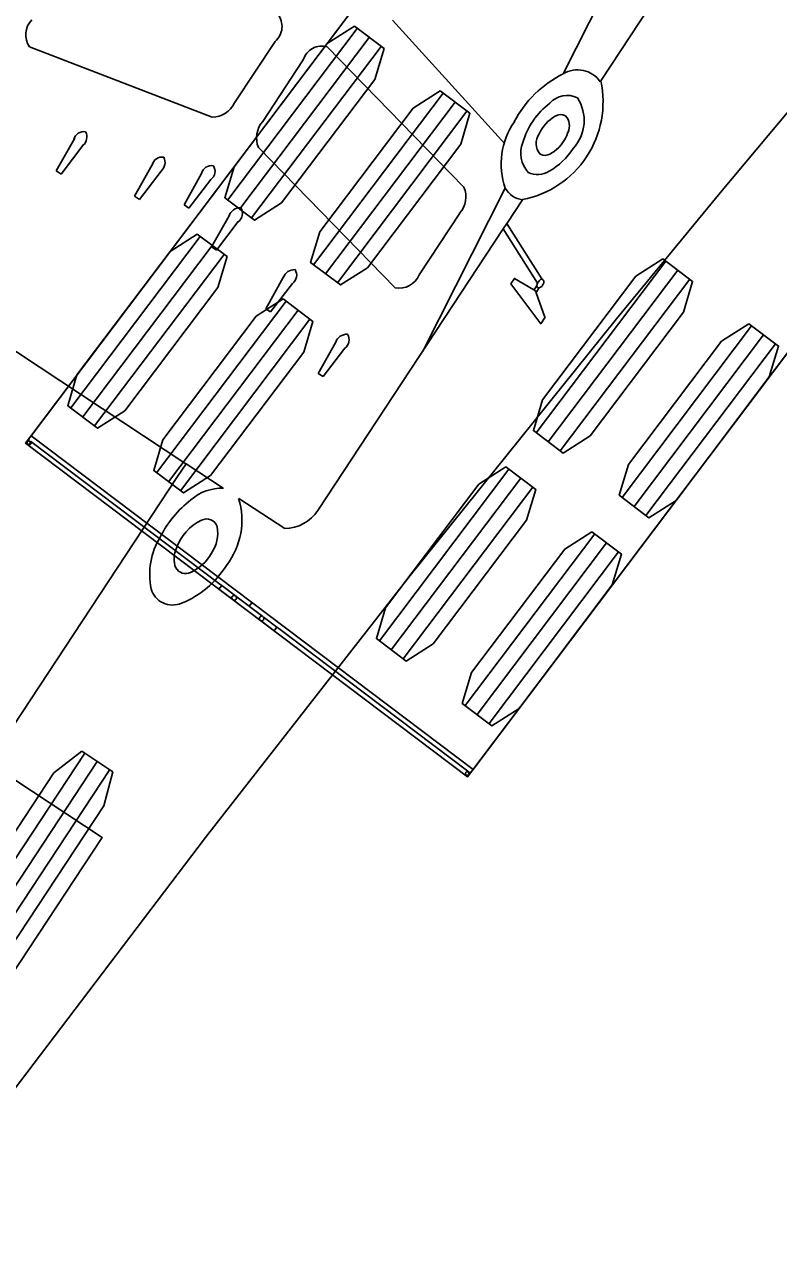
# Model space of a CAD drawing. Extents: x 973688 to 979179, y 703586 to 707602.
# Drawn here: x 973967.54 to 973979.12, y 707214.28 to 707232.89 of the extents above; entities that cross this region are included whole.
import ezdxf

# ---------------------------------------------------------------- set-up
doc = ezdxf.new("R2010")
doc.units = 0
doc.layers.add('0-NPLT', color=7, linetype='Continuous')
doc.layers.add('NO PLOT', color=7, linetype='Continuous')

msp = doc.modelspace()

# ---------------------------------------------------------------- linework, layer by layer
at = {"layer": '0-NPLT'}
for p, q in [((973975.815, 707232.128), (973978.266, 707236.971)), ((973975.815, 707232.128), (973978.266, 707236.971)), ((973972.656, 707232.826), (973970.668, 707230.192)), ((973972.656, 707232.826), (973970.668, 707230.192)), ((973973.198, 707232.95), (973974.919, 707231.054)), ((973973.198, 707232.95), (973974.919, 707231.054)), ((973971.394, 707232.626), (973970.772, 707231.682)), ((973971.394, 707232.626), (973970.772, 707231.682)), ((973972.839, 707232.688), (973970.851, 707230.054)), ((973972.839, 707232.688), (973970.851, 707230.054)), ((973970.43, 707231.464), (973967.624, 707232.541)), ((973970.43, 707231.464), (973967.624, 707232.541)), ((973973.022, 707232.55), (973971.034, 707229.916)), ((973973.022, 707232.55), (973971.034, 707229.916)), ((973974.293, 707230.388), (973972.196, 707232.542)), ((973974.293, 707230.388), (973972.196, 707232.542)), ((973971.827, 707232.341), (973971.205, 707231.397)), ((973971.827, 707232.341), (973971.205, 707231.397)), ((973973.973, 707231.832), (973971.985, 707229.198)), ((973973.973, 707231.832), (973971.985, 707229.198)), ((973974.156, 707231.694), (973972.168, 707229.06)), ((973974.156, 707231.694), (973972.168, 707229.06)), ((973974.339, 707231.556), (973972.351, 707228.922)), ((973974.339, 707231.556), (973972.351, 707228.922)), ((973968.037, 707230.639), (973968.32, 707231.141)), ((973968.037, 707230.639), (973968.32, 707231.141)), ((973968.461, 707231.048), (973968.112, 707230.589)), ((973968.461, 707231.048), (973968.112, 707230.589)), ((973971.139, 707230.997), (973973.237, 707228.844)), ((973971.139, 707230.997), (973973.237, 707228.844)), ((973968.112, 707230.589), (973968.037, 707230.639)), ((973968.112, 707230.589), (973968.037, 707230.639)), ((973969.238, 707230.248), (973969.508, 707230.729)), ((973969.238, 707230.248), (973969.508, 707230.729)), ((973969.648, 707230.636), (973969.313, 707230.199)), ((973969.648, 707230.636), (973969.313, 707230.199)), ((973969.998, 707230.117), (973970.267, 707230.598)), ((973969.998, 707230.117), (973970.267, 707230.598)), ((973970.408, 707230.505), (973970.073, 707230.068)), ((973970.408, 707230.505), (973970.073, 707230.068)), ((973973.66, 707227.869), (973974.927, 707230.373)), ((973973.66, 707227.869), (973974.927, 707230.373)), ((973969.313, 707230.199), (973969.238, 707230.248)), ((973969.313, 707230.199), (973969.238, 707230.248)), ((973970.073, 707230.068), (973969.998, 707230.117)), ((973970.073, 707230.068), (973969.998, 707230.117)), ((973970.418, 707229.471), (973970.688, 707229.951)), ((973970.418, 707229.471), (973970.688, 707229.951)), ((973970.828, 707229.859), (973970.493, 707229.421)), ((973970.828, 707229.859), (973970.493, 707229.421)), ((973973.606, 707229.044), (973974.228, 707229.988)), ((973973.606, 707229.044), (973974.228, 707229.988)), ((973974.897, 707229.748), (973974.953, 707229.832)), ((973974.897, 707229.748), (973974.953, 707229.832)), ((973970.247, 707229.633), (973968.259, 707226.999)), ((973970.247, 707229.633), (973968.259, 707226.999)), ((973970.43, 707229.495), (973968.442, 707226.861)), ((973970.43, 707229.495), (973968.442, 707226.861)), ((973970.493, 707229.421), (973970.418, 707229.471)), ((973970.493, 707229.421), (973970.418, 707229.471)), ((973970.613, 707229.357), (973968.625, 707226.723)), ((973970.613, 707229.357), (973968.625, 707226.723)), ((973977.392, 707229.252), (973975.404, 707226.618)), ((973977.392, 707229.252), (973975.404, 707226.618)), ((973977.575, 707229.114), (973975.587, 707226.48)), ((973977.575, 707229.114), (973975.587, 707226.48)), ((973971.251, 707228.522), (973971.52, 707229.003)), ((973971.251, 707228.522), (973971.52, 707229.003)), ((973971.661, 707228.91), (973971.326, 707228.473)), ((973971.661, 707228.91), (973971.326, 707228.473)), ((973977.758, 707228.976), (973975.77, 707226.342)), ((973977.758, 707228.976), (973975.77, 707226.342)), ((973975.368, 707228.81), (973975.393, 707228.796)), ((973975.368, 707228.81), (973975.393, 707228.796)), ((973975.393, 707228.796), (973975.402, 707228.77)), ((973975.393, 707228.796), (973975.402, 707228.77)), ((973970.027, 707226.144), (973966.411, 707228.526)), ((973970.027, 707226.144), (973966.411, 707228.526)), ((973971.564, 707228.639), (973969.576, 707226.005)), ((973971.564, 707228.639), (973969.576, 707226.005)), ((973971.326, 707228.473), (973971.251, 707228.522)), ((973971.326, 707228.473), (973971.251, 707228.522)), ((973971.747, 707228.501), (973969.759, 707225.867)), ((973971.747, 707228.501), (973969.759, 707225.867)), ((973971.93, 707228.363), (973969.942, 707225.729)), ((973971.93, 707228.363), (973969.942, 707225.729)), ((973978.709, 707228.258), (973976.721, 707225.624)), ((973978.709, 707228.258), (973976.721, 707225.624)), ((973972.055, 707227.53), (973972.325, 707228.011)), ((973972.055, 707227.53), (973972.325, 707228.011)), ((973978.892, 707228.12), (973976.904, 707225.486)), ((973978.892, 707228.12), (973976.904, 707225.486)), ((973979.075, 707227.982), (973977.087, 707225.348)), ((973979.075, 707227.982), (973977.087, 707225.348)), ((973972.465, 707227.918), (973972.13, 707227.481)), ((973972.465, 707227.918), (973972.13, 707227.481)), ((973972.13, 707227.481), (973972.055, 707227.53)), ((973972.13, 707227.481), (973972.055, 707227.53)), ((973974.434, 707221.451), (973967.649, 707226.571)), ((973974.434, 707221.451), (973967.649, 707226.571)), ((973974.983, 707226.059), (973972.995, 707223.425)), ((973974.983, 707226.059), (973972.995, 707223.425)), ((973975.166, 707225.921), (973973.178, 707223.287)), ((973975.166, 707225.921), (973973.178, 707223.287)), ((973975.349, 707225.783), (973973.361, 707223.149)), ((973975.349, 707225.783), (973973.361, 707223.149)), ((973976.3, 707225.065), (973974.312, 707222.431)), ((973976.3, 707225.065), (973974.312, 707222.431)), ((973976.483, 707224.927), (973974.495, 707222.293)), ((973976.483, 707224.927), (973974.495, 707222.293)), ((973976.666, 707224.789), (973974.678, 707222.155)), ((973976.666, 707224.789), (973974.678, 707222.155)), ((973970.787, 707224.115), (973970.575, 707224.275)), ((973970.787, 707224.115), (973970.575, 707224.275)), ((973970.999, 707223.955), (973971.041, 707224.011)), ((973970.999, 707223.955), (973971.041, 707224.011)), ((973971.423, 707223.635), (973971.211, 707223.795)), ((973971.423, 707223.635), (973971.211, 707223.795)), ((973968.473, 707221.699), (973966.456, 707218.637)), ((973968.473, 707221.699), (973966.456, 707218.637)), ((973968.665, 707221.573), (973966.648, 707218.511)), ((973968.665, 707221.573), (973966.648, 707218.511)), ((973968.856, 707221.447), (973966.839, 707218.385)), ((973968.856, 707221.447), (973966.839, 707218.385))]:
    msp.add_line(p, q, dxfattribs=at)
for points in [[(974067.075, 707344.234), (973974.349, 707221.338), (973967.564, 707226.458), (973967.646, 707226.567), (973967.646, 707226.567)], [(974067.075, 707344.234), (973974.349, 707221.338), (973967.564, 707226.458), (973967.646, 707226.567), (973967.646, 707226.567)], [(973967.646, 707226.567), (974034.216, 707314.792)], [(973967.646, 707226.567), (974034.216, 707314.792)], [(973974.373, 707221.408), (973974.391, 707221.395), (973974.433, 707221.451), (973977.848, 707225.975), (974006.275, 707263.644), (974002.882, 707266.204), (973999.49, 707268.764), (973971.063, 707231.095), (973967.65, 707226.571), (973967.607, 707226.514), (973967.624, 707226.501)], [(973974.373, 707221.408), (973974.391, 707221.395), (973974.433, 707221.451), (973977.848, 707225.975), (974006.275, 707263.644), (974002.882, 707266.204), (973999.49, 707268.764), (973971.063, 707231.095), (973967.65, 707226.571), (973967.607, 707226.514), (973967.624, 707226.501)], [(974002.6, 707255.116), (974000.766, 707253.572), (973998.953, 707251.996), (973997.161, 707250.388), (973995.374, 707248.736), (973993.577, 707247.022), (973991.8, 707245.277), (973990.042, 707243.501), (973988.303, 707241.694), (973986.582, 707239.859), (973984.878, 707237.996), (973983.19, 707236.106), (973981.518, 707234.191), (973979.86, 707232.25), (973978.228, 707230.304), (973976.634, 707228.366), (973973.469, 707224.427), (973970.327, 707220.403), (973967.161, 707216.239), (973964.044, 707212.029)], [(974002.6, 707255.116), (974000.766, 707253.572), (973998.953, 707251.996), (973997.161, 707250.388), (973995.374, 707248.736), (973993.577, 707247.022), (973991.8, 707245.277), (973990.042, 707243.501), (973988.303, 707241.694), (973986.582, 707239.859), (973984.878, 707237.996), (973983.19, 707236.106), (973981.518, 707234.191), (973979.86, 707232.25), (973978.228, 707230.304), (973976.634, 707228.366), (973973.469, 707224.427), (973970.327, 707220.403), (973967.161, 707216.239), (973964.044, 707212.029)], [(973978.949, 707235.898), (973976.394, 707232.019)], [(973978.949, 707235.898), (973976.394, 707232.019)], [(973975.191, 707230.194), (973974.957, 707229.838), (973974.958, 707229.823), (973975.486, 707228.979)], [(973975.191, 707230.194), (973974.957, 707229.838), (973974.958, 707229.823), (973975.486, 707228.979)], [(973975.449, 707228.843), (973975.402, 707228.771), (973975.403, 707228.768), (973975.537, 707228.394), (973975.538, 707228.391), (973975.472, 707228.292), (973975.471, 707228.293), (973975.011, 707228.903), (973975.068, 707228.989), (973975.367, 707228.811), (973975.369, 707228.811), (973975.412, 707228.878), (973975.413, 707228.879), (973975.413, 707228.879), (973975.423, 707228.917), (973975.423, 707228.917), (973974.897, 707229.748), (973972.05, 707225.425)], [(973975.449, 707228.843), (973975.402, 707228.771), (973975.403, 707228.768), (973975.537, 707228.394), (973975.538, 707228.391), (973975.472, 707228.292), (973975.471, 707228.293), (973975.011, 707228.903), (973975.068, 707228.989), (973975.367, 707228.811), (973975.369, 707228.811), (973975.412, 707228.878), (973975.413, 707228.879), (973975.413, 707228.879), (973975.423, 707228.917), (973975.423, 707228.917), (973974.897, 707229.748), (973972.05, 707225.425)], [(973970.6, 707225.766), (973970.028, 707226.144), (973969.896, 707225.945), (973964.196, 707217.292), (973962.388, 707218.483), (973960.58, 707219.674), (973966.28, 707228.327), (973966.41, 707228.527), (973965.837, 707228.904)], [(973970.6, 707225.766), (973970.028, 707226.144), (973969.896, 707225.945), (973964.196, 707217.292), (973962.388, 707218.483), (973960.58, 707219.674), (973966.28, 707228.327), (973966.41, 707228.527), (973965.837, 707228.904)], [(973967.643, 707226.487), (973967.644, 707226.486), (973970.546, 707224.296), (973970.575, 707224.275), (973970.533, 707224.219), (973970.533, 707224.218), (973970.747, 707224.057)], [(973967.643, 707226.487), (973967.644, 707226.486), (973970.546, 707224.296), (973970.575, 707224.275), (973970.533, 707224.219), (973970.533, 707224.218), (973970.747, 707224.057)], [(973971.542, 707225.147), (973970.836, 707225.611)], [(973971.542, 707225.147), (973970.836, 707225.611)], [(973939.608, 707176.215), (973939.626, 707176.203), (973939.665, 707176.262), (973942.783, 707180.994), (973968.743, 707220.404), (973965.193, 707222.742), (973961.644, 707225.08), (973935.685, 707185.67), (973932.568, 707180.937), (973932.529, 707180.878), (973932.547, 707180.866)], [(973939.608, 707176.215), (973939.626, 707176.203), (973939.665, 707176.262), (973942.783, 707180.994), (973968.743, 707220.404), (973965.193, 707222.742), (973961.644, 707225.08), (973935.685, 707185.67), (973932.568, 707180.937), (973932.529, 707180.878), (973932.547, 707180.866)], [(973970.792, 707224.111), (973971.208, 707223.797)], [(973970.792, 707224.111), (973971.208, 707223.797)], [(973971.166, 707223.74), (973971.379, 707223.579), (973971.381, 707223.579), (973971.423, 707223.635), (973971.451, 707223.613), (973974.353, 707221.423), (973974.354, 707221.423)], [(973971.166, 707223.74), (973971.379, 707223.579), (973971.381, 707223.579), (973971.423, 707223.635), (973971.451, 707223.613), (973974.353, 707221.423), (973974.354, 707221.423)]]:
    msp.add_lwpolyline(points, dxfattribs=at)
for points in [[(973972.611, 707232.86), (973973.067, 707232.516), (973972.927, 707232.043), (973971.495, 707230.146), (973971.08, 707229.881), (973970.623, 707230.226), (973970.764, 707230.699), (973972.195, 707232.595)], [(973972.611, 707232.86), (973973.067, 707232.516), (973972.927, 707232.043), (973971.495, 707230.146), (973971.08, 707229.881), (973970.623, 707230.226), (973970.764, 707230.699), (973972.195, 707232.595)], [(973973.928, 707231.866), (973974.384, 707231.522), (973974.244, 707231.049), (973972.812, 707229.152), (973972.397, 707228.888), (973971.94, 707229.232), (973972.081, 707229.705), (973973.512, 707231.601)], [(973973.928, 707231.866), (973974.384, 707231.522), (973974.244, 707231.049), (973972.812, 707229.152), (973972.397, 707228.888), (973971.94, 707229.232), (973972.081, 707229.705), (973973.512, 707231.601)], [(973970.201, 707229.667), (973970.658, 707229.323), (973970.517, 707228.85), (973969.086, 707226.954), (973968.67, 707226.689), (973968.213, 707227.033), (973968.354, 707227.506), (973969.785, 707229.402)], [(973970.201, 707229.667), (973970.658, 707229.323), (973970.517, 707228.85), (973969.086, 707226.954), (973968.67, 707226.689), (973968.213, 707227.033), (973968.354, 707227.506), (973969.785, 707229.402)], [(973977.347, 707229.286), (973977.803, 707228.941), (973977.663, 707228.469), (973976.231, 707226.572), (973975.816, 707226.307), (973975.359, 707226.652), (973975.5, 707227.124), (973976.931, 707229.021)], [(973977.347, 707229.286), (973977.803, 707228.941), (973977.663, 707228.469), (973976.231, 707226.572), (973975.816, 707226.307), (973975.359, 707226.652), (973975.5, 707227.124), (973976.931, 707229.021)], [(973971.518, 707228.673), (973971.975, 707228.329), (973971.834, 707227.856), (973970.403, 707225.96), (973969.987, 707225.695), (973969.531, 707226.039), (973969.671, 707226.512), (973971.103, 707228.408)], [(973971.518, 707228.673), (973971.975, 707228.329), (973971.834, 707227.856), (973970.403, 707225.96), (973969.987, 707225.695), (973969.531, 707226.039), (973969.671, 707226.512), (973971.103, 707228.408)], [(973978.664, 707228.292), (973979.121, 707227.948), (973978.98, 707227.475), (973977.549, 707225.578), (973977.133, 707225.313), (973976.676, 707225.658), (973976.817, 707226.131), (973978.248, 707228.027)], [(973978.664, 707228.292), (973979.121, 707227.948), (973978.98, 707227.475), (973977.549, 707225.578), (973977.133, 707225.313), (973976.676, 707225.658), (973976.817, 707226.131), (973978.248, 707228.027)], [(973974.937, 707226.093), (973975.394, 707225.749), (973975.253, 707225.276), (973973.822, 707223.379), (973973.406, 707223.114), (973972.95, 707223.459), (973973.09, 707223.932), (973974.522, 707225.828)], [(973974.937, 707226.093), (973975.394, 707225.749), (973975.253, 707225.276), (973973.822, 707223.379), (973973.406, 707223.114), (973972.95, 707223.459), (973973.09, 707223.932), (973974.522, 707225.828)], [(973976.254, 707225.099), (973976.711, 707224.755), (973976.57, 707224.282), (973975.139, 707222.386), (973974.723, 707222.121), (973974.267, 707222.465), (973974.407, 707222.938), (973975.839, 707224.834)], [(973976.254, 707225.099), (973976.711, 707224.755), (973976.57, 707224.282), (973975.139, 707222.386), (973974.723, 707222.121), (973974.267, 707222.465), (973974.407, 707222.938), (973975.839, 707224.834)], [(973968.426, 707221.731), (973968.903, 707221.416), (973968.765, 707220.892), (973967.313, 707218.688), (973966.886, 707218.354), (973966.409, 707218.669), (973966.547, 707219.192), (973967.999, 707221.397)], [(973968.426, 707221.731), (973968.903, 707221.416), (973968.765, 707220.892), (973967.313, 707218.688), (973966.886, 707218.354), (973966.409, 707218.669), (973966.547, 707219.192), (973967.999, 707221.397)]]:
    msp.add_lwpolyline(points, close=True, dxfattribs=at)
for centre in [(973967.613, 707226.467), (973967.613, 707226.467), (973974.343, 707221.388), (973974.343, 707221.388)]:
    msp.add_circle(centre, 0.0266, dxfattribs=at)
for centre, radius, start, end in [((973771.826, 707378.695), 234.852, 318.71735, 332.40041), ((973771.826, 707378.695), 234.852, 318.71735, 332.40041), ((973971.205, 707232.855), 0.296, 309.6107, 39.9084), ((973971.205, 707232.855), 0.296, 309.6107, 39.9084), ((973967.899, 707232.726), 0.332, 135.5485, 213.9705), ((973967.899, 707232.726), 0.332, 135.5485, 213.9705), ((973972.111, 707232.258), 0.296, 73.3459, 163.6435), ((973972.111, 707232.258), 0.296, 73.3459, 163.6435), ((973976.577, 707230.604), 1.704, 116.5478, 152.4559), ((973976.577, 707230.604), 1.704, 116.5478, 152.4559), ((973976.036, 707231.765), 0.425, 34.69, 121.2264), ((973976.036, 707231.765), 0.425, 34.69, 121.2264), ((973974.898, 707231.698), 1.53, 281.1198, 12.1289), ((973974.898, 707231.698), 1.53, 281.1198, 12.1289), ((973970.424, 707231.851), 0.387, 270.9624, 334.1895), ((973970.424, 707231.851), 0.387, 270.9624, 334.1895), ((973976.338, 707230.739), 1.189, 127.7583, 163.6476), ((973976.338, 707230.739), 1.189, 127.7583, 163.6476), ((973975.878, 707231.43), 0.366, 64.6795, 137.1604), ((973975.878, 707231.43), 0.366, 64.6795, 137.1604), ((973975.504, 707231.414), 0.634, 317.211, 33.2127), ((973975.504, 707231.414), 0.634, 317.211, 33.2127), ((973975.777, 707231.345), 0.158, 61.5983, 123.1111), ((973975.777, 707231.345), 0.158, 61.5983, 123.1111), ((973975.69, 707231.33), 0.223, 333.862, 43.4645), ((973975.69, 707231.33), 0.223, 333.862, 43.4645), ((973971.497, 707231.144), 0.387, 139.0647, 202.2918), ((973971.497, 707231.144), 0.387, 139.0647, 202.2918), ((973976.001, 707230.746), 1.136, 145.3317, 199.1342), ((973976.001, 707230.746), 1.136, 145.3317, 199.1342), ((973975.976, 707230.977), 0.575, 119.7022, 156.2726), ((973975.976, 707230.977), 0.575, 119.7022, 156.2726), ((973968.46, 707231.085), 0.157, 80.1731, 167.2828), ((973968.46, 707231.085), 0.157, 80.1731, 167.2828), ((973968.321, 707231.16), 0.184, 313.5803, 25.4723), ((973968.321, 707231.16), 0.184, 313.5803, 25.4723), ((973975.665, 707231.06), 0.263, 145.562, 219.4639), ((973975.665, 707231.06), 0.263, 145.562, 219.4639), ((973975.328, 707231.411), 0.589, 299.3826, 342.3653), ((973975.328, 707231.411), 0.589, 299.3826, 342.3653), ((973975.606, 707230.912), 0.44, 158.4214, 222.2342), ((973975.606, 707230.912), 0.44, 158.4214, 222.2342), ((973975.097, 707231.531), 1.03, 299.4508, 327.8373), ((973975.097, 707231.531), 1.03, 299.4508, 327.8373), ((973969.661, 707230.694), 0.157, 80.1731, 167.2828), ((973969.661, 707230.694), 0.157, 80.1731, 167.2828), ((973969.521, 707230.769), 0.184, 313.5803, 25.4723), ((973969.521, 707230.769), 0.184, 313.5803, 25.4723), ((973975.537, 707231.047), 0.17, 244.2962, 298.3605), ((973975.537, 707231.047), 0.17, 244.2962, 298.3605), ((973970.42, 707230.563), 0.157, 80.1731, 167.2828), ((973970.42, 707230.563), 0.157, 80.1731, 167.2828), ((973970.316, 707230.632), 0.157, 305.9715, 33.0811), ((973970.316, 707230.632), 0.157, 305.9715, 33.0811), ((973975.426, 707230.897), 0.317, 242.4773, 304.0697), ((973975.426, 707230.897), 0.317, 242.4773, 304.0697), ((973973.935, 707230.242), 0.387, 319.0623, 22.2943), ((973973.935, 707230.242), 0.387, 319.0623, 22.2943), ((973975.231, 707230.541), 0.347, 208.9543, 263.7649), ((973975.231, 707230.541), 0.347, 208.9543, 263.7649), ((973970.86, 707229.887), 0.184, 87.7819, 159.6739), ((973970.86, 707229.887), 0.184, 87.7819, 159.6739), ((973970.736, 707229.986), 0.157, 305.9715, 33.0811), ((973970.736, 707229.986), 0.157, 305.9715, 33.0811), ((973971.693, 707228.939), 0.184, 87.7819, 159.6739), ((973971.693, 707228.939), 0.184, 87.7819, 159.6739), ((973971.569, 707229.037), 0.157, 305.9715, 33.0811), ((973971.569, 707229.037), 0.157, 305.9715, 33.0811), ((973973.298, 707229.17), 0.332, 259.2837, 337.7057), ((973973.298, 707229.17), 0.332, 259.2837, 337.7057), ((973975.413, 707228.945), 0.108, 289.6034, 335.7859), ((973975.413, 707228.945), 0.108, 289.6034, 335.7859), ((973975.468, 707228.93), 0.0522, 325.5097, 70.3643), ((973975.468, 707228.93), 0.0522, 325.5097, 70.3643), ((973972.498, 707227.947), 0.184, 87.7819, 159.6739), ((973972.498, 707227.947), 0.184, 87.7819, 159.6739), ((973972.373, 707228.045), 0.157, 305.9715, 33.0811), ((973972.373, 707228.045), 0.157, 305.9715, 33.0811), ((973967.613, 707226.467), 0.0363, 72.0373, 33.1986), ((973967.613, 707226.467), 0.0363, 72.0373, 33.1986), ((973970.579, 707225.038), 0.729, 88.3046, 130.8186), ((973970.579, 707225.038), 0.729, 88.3046, 130.8186), ((973971.168, 707224.226), 1.73, 128.002, 152.8005), ((973971.168, 707224.226), 1.73, 128.002, 152.8005), ((973969.749, 707225.279), 1.136, 322.2059, 16.9972), ((973969.749, 707225.279), 1.136, 322.2059, 16.9972), ((973971.533, 707225.766), 0.619, 270.7874, 326.6291), ((973971.533, 707225.766), 0.619, 270.7874, 326.6291), ((973970.576, 707224.613), 0.732, 115.2189, 161.4533), ((973970.576, 707224.613), 0.732, 115.2189, 161.4533), ((973970.344, 707225.126), 0.169, 18.0741, 118.1928), ((973970.344, 707225.126), 0.169, 18.0741, 118.1928), ((973969.992, 707225.073), 0.522, 324.4576, 11.6217), ((973969.992, 707225.073), 0.522, 324.4576, 11.6217), ((973970.606, 707224.438), 1.136, 149.3424, 190.8631), ((973970.606, 707224.438), 1.136, 149.3424, 190.8631), ((973970.205, 707224.683), 0.362, 153.2896, 202.3305), ((973970.205, 707224.683), 0.362, 153.2896, 202.3305), ((973969.832, 707225.084), 0.664, 293.5016, 331.7233), ((973969.832, 707225.084), 0.664, 293.5016, 331.7233), ((973970.021, 707224.629), 0.172, 209.1749, 296.3255), ((973970.021, 707224.629), 0.172, 209.1749, 296.3255), ((973969.437, 707225.319), 1.416, 291.6311, 328.699), ((973969.437, 707225.319), 1.416, 291.6311, 328.699), ((973969.823, 707224.32), 0.346, 196.2214, 293.2344), ((973969.823, 707224.32), 0.346, 196.2214, 293.2344), ((973970.767, 707224.085), 0.0353, 56.296, 234.6457), ((973970.767, 707224.085), 0.0353, 56.296, 234.6457), ((973970.768, 707224.085), 0.0352, 232.9851, 51.9855), ((973970.768, 707224.085), 0.0352, 232.9851, 51.9855), ((973971.187, 707223.768), 0.0352, 53.9341, 232.9346), ((973971.187, 707223.768), 0.0352, 53.9341, 232.9346), ((973971.188, 707223.768), 0.0354, 237.2514, 49.4368), ((973971.188, 707223.768), 0.0354, 237.2514, 49.4368), ((973973.155, 707219.794), 2.022, 52.9598, 53.6436), ((973973.155, 707219.794), 2.022, 52.9598, 53.6436)]:
    msp.add_arc(centre, radius, start, end, dxfattribs=at)
for start_param, end_param in [(2.398717, 3.668019), (2.398717, 3.668019), (0.569648, 1.840391), (0.569648, 1.840391)]:
    msp.add_ellipse((973975.469, 707228.911), major_axis=(0.043, 0.0653), ratio=0.544872, start_param=start_param, end_param=end_param, dxfattribs=at)
at = {"layer": 'NO PLOT'}
msp.add_arc((973709.103, 707385.623), 289.648, 325.2551, 335.89167, dxfattribs=at)

doc.saveas('drawing.dxf')
